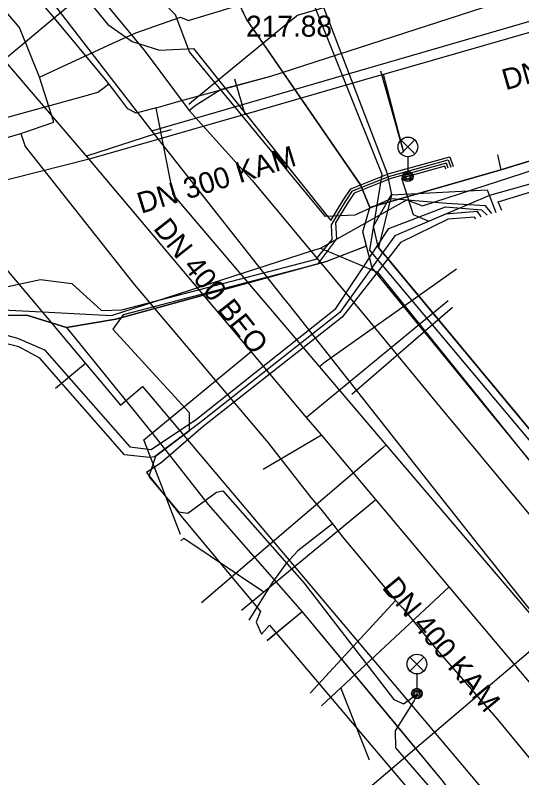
# Model space of a CAD drawing. Extents: x -595540 to -593988, y -1160850 to -1159202.
# Drawn here: x -595213.95 to -595194.66, y -1160591.81 to -1160562.74 of the extents above; entities that cross this region are included whole.
import ezdxf

# ---------------------------------------------------------------- set-up
doc = ezdxf.new("R2010")
doc.units = 0
for name, color, linetype in [('BKOM-ODVODNENI_trasa sítě', 7, 'Continuous'), ('BVK-JEDNOTNA_popisy', 7, 'Continuous'), ('BVK-JEDNOTNA_trasa sítě', 7, 'Continuous'), ('BVK-KANALIZACE_ vyřazená trasa sítě', 7, 'Continuous'), ('BVK-KANALIZACE_popisy zrušené sítě', 7, 'Continuous'), ('BVK-VODOVOD_trasa sítě', 7, 'Continuous'), ('BVK-VODOVOD_trasa zrušené sítě', 7, 'Continuous'), ('CETIN_kabel podzemní', 7, 'Continuous'), ('DESTOVA_trasa neprovozované sítě', 7, 'Continuous'), ('DSP-JEDNOTNA-BVK_trasa sítě', 7, 'Continuous'), ('DSP-SDEL-VODAFONE_kabel', 7, 'Continuous'), ('EON-NN_kabel', 7, 'Continuous'), ('EON-VN_kabel', 7, 'Continuous'), ('INNOGY-STL_trasa sítě', 7, 'Continuous'), ('JEDNOTNA_trasa neprovozované sítě', 7, 'Continuous'), ('TSB_kabel VO', 7, 'Continuous'), ('TSB_lampy VO', 7, 'Continuous')]:
    doc.layers.add(name, color=color, linetype=linetype)

msp = doc.modelspace()

# ---------------------------------------------------------------- linework, layer by layer
at = {"layer": 'BKOM-ODVODNENI_trasa sítě'}
for points in [[(-595199.15, -1160567.97), (-595200.03, -1160564.87)], [(-595204.51, -1160580.05), (-595202.29, -1160578.74)]]:
    msp.add_lwpolyline(points, dxfattribs=at)
at = {"layer": 'BVK-JEDNOTNA_trasa sítě'}
msp.add_line((-595207.95, -1160567.316), (-595211.127, -1160568.232), dxfattribs=at)
for points in [[(-595211.127, -1160568.232), (-595223.092, -1160554.252), (-595229.61, -1160546.64), (-595230.25, -1160545.89)], [(-595164.65, -1160554.83), (-595166.086, -1160555.245), (-595166.413, -1160555.339), (-595166.908, -1160555.481), (-595166.958, -1160555.495), (-595167.728, -1160555.717), (-595168.492, -1160555.937), (-595170.873, -1160556.623), (-595171.38, -1160556.769), (-595174.751, -1160557.743), (-595175.02, -1160557.82), (-595180.096, -1160559.285), (-595180.326, -1160559.351), (-595183.241, -1160560.191), (-595183.502, -1160560.266), (-595186.465, -1160561.121), (-595186.538, -1160561.142), (-595191.27, -1160562.506), (-595191.408, -1160562.546), (-595199.922, -1160565.001), (-595200.251, -1160565.096), (-595205.202, -1160566.524), (-595205.615, -1160566.643), (-595207.95, -1160567.316)], [(-595211.127, -1160568.232), (-595218.016, -1160569.972), (-595225.337, -1160571.82), (-595225.351, -1160571.824), (-595226.031, -1160572.015), (-595233.119, -1160574.008), (-595236.167, -1160574.865), (-595236.878, -1160575.063), (-595241.092, -1160576.235), (-595241.609, -1160576.38), (-595246.841, -1160577.852), (-595247.374, -1160578.003), (-595250.453, -1160578.878), (-595250.901, -1160579.004), (-595256.849, -1160580.67)], [(-595180.52, -1160604.62), (-595181.712, -1160603.203), (-595182.37, -1160602.42), (-595189.301, -1160594.181), (-595189.84, -1160593.54), (-595190.232, -1160593.074), (-595197.419, -1160584.53), (-595200.22, -1160581.2), (-595202.291, -1160578.737), (-595202.851, -1160578.071), (-595204.962, -1160575.562), (-595211.127, -1160568.232)]]:
    msp.add_lwpolyline(points, dxfattribs=at)
at = {"layer": 'BVK-KANALIZACE_ vyřazená trasa sítě'}
for p, q in [((-595165.069, -1160554.48), (-595208.758, -1160567.158)), ((-595208.649, -1160567.278), (-595211.23, -1160568.11)), ((-595208.01, -1160567.11), (-595208.649, -1160567.278))]:
    msp.add_line(p, q, dxfattribs=at)
for points in [[(-595208.649, -1160567.278), (-595220.855, -1160551.46), (-595226.408, -1160544.263), (-595228.241, -1160541.888), (-595228.485, -1160541.571), (-595230.959, -1160538.365), (-595232.578, -1160536.267), (-595233.912, -1160534.539)], [(-595179.773, -1160603.88), (-595180.79, -1160602.591), (-595187.974, -1160593.484), (-595189.169, -1160591.969), (-595194.143, -1160585.665), (-595196.255, -1160582.988), (-595198.59, -1160580.028), (-595201.043, -1160576.919), (-595203.545, -1160573.747), (-595203.682, -1160573.574), (-595208.649, -1160567.278)]]:
    msp.add_lwpolyline(points, dxfattribs=at)
at = {"layer": 'BVK-VODOVOD_trasa sítě'}
for p, q in [((-595210.38, -1160565.36), (-595210.52, -1160565.18)), ((-595210.56, -1160565.5), (-595210.38, -1160565.36)), ((-595210.24, -1160565.54), (-595210.38, -1160565.36)), ((-595209.96, -1160565.91), (-595210.24, -1160565.54)), ((-595208.58, -1160566.27), (-595208.23, -1160566.17)), ((-595208.515, -1160566.601), (-595208.58, -1160566.27))]:
    msp.add_line(p, q, dxfattribs=at)
for points in [[(-595210.52, -1160565.18), (-595212.14, -1160563.23), (-595213.11, -1160562.05), (-595216.93, -1160557.5), (-595220.47, -1160553.33), (-595220.75, -1160552.97), (-595224.63, -1160548.37), (-595226.09, -1160546.63), (-595228.46, -1160543.8), (-595231.81, -1160539.79), (-595232.24, -1160539.27), (-595235.8, -1160534.87), (-595236, -1160534.62), (-595239.29, -1160530.1), (-595239.52, -1160529.78), (-595243.02, -1160525), (-595244.86, -1160522.46)], [(-595204.22, -1160565.07), (-595194.88, -1160562.03), (-595184.61, -1160558.98), (-595177.294, -1160556.814), (-595171.92, -1160555.22), (-595170.441, -1160554.743), (-595170.082, -1160554.627), (-595169.27, -1160554.364), (-595168.115, -1160553.991), (-595165.574, -1160553.171), (-595165.529, -1160553.156), (-595164.55, -1160552.84)], [(-595208.23, -1160566.17), (-595207.8, -1160566.05), (-595204.22, -1160565.07)], [(-595239.74, -1160571.98), (-595239.15, -1160571.86), (-595237.27, -1160572.97), (-595233.92, -1160572.05), (-595231.36, -1160571.34), (-595225.67, -1160569.77), (-595222.61, -1160568.93), (-595219.94, -1160568.2), (-595217.562, -1160567.547), (-595211.19, -1160565.79), (-595210.8, -1160565.68), (-595210.56, -1160565.5)], [(-595208.58, -1160566.27), (-595209.34, -1160566.47), (-595209.66, -1160566.31), (-595209.96, -1160565.91)], [(-595193.63, -1160586.38), (-595199.82, -1160579.12), (-595202.36, -1160576.13), (-595203.92, -1160574.29), (-595207.94, -1160569.57), (-595208.46, -1160566.92), (-595208.515, -1160566.601)], [(-595202.36, -1160576.13), (-595202.19, -1160575.98), (-595197.15, -1160572.41)], [(-595199.82, -1160579.12), (-595199.96, -1160579.24), (-595206.86, -1160585.14)], [(-595193.63, -1160586.38), (-595193.82, -1160586.54), (-595200.7, -1160592.39)]]:
    msp.add_lwpolyline(points, dxfattribs=at)
at = {"layer": 'BVK-VODOVOD_trasa zrušené sítě'}
for p, q in [((-595211.039, -1160561.659), (-595209, -1160564.12)), ((-595209, -1160564.12), (-595207.33, -1160566.38)), ((-595207.336, -1160566.129), (-595207.24, -1160566.05)), ((-595207.33, -1160566.38), (-595207.092, -1160566.188)), ((-595207.33, -1160566.38), (-595204.914, -1160569.053))]:
    msp.add_line(p, q, dxfattribs=at)
for points in [[(-595207.24, -1160566.05), (-595203.697, -1160563.135), (-595203.198, -1160562.743), (-595195.295, -1160560.421), (-595185.063, -1160557.415), (-595177.434, -1160555.174), (-595170.773, -1160553.217), (-595170.391, -1160553.105), (-595169.364, -1160552.803), (-595168.463, -1160552.538), (-595166.606, -1160551.993), (-595165.844, -1160551.769), (-595164.631, -1160551.413)], [(-595239.74, -1160571.98), (-595234.492, -1160570.398), (-595234.124, -1160570.296), (-595223.286, -1160567.267), (-595215.022, -1160564.958), (-595212.389, -1160562.777), (-595211.445, -1160561.996)], [(-595207.092, -1160566.188), (-595206.13, -1160565.576), (-595204.22, -1160565.07)], [(-595204.914, -1160569.053), (-595200.451, -1160574.428), (-595197.906, -1160577.511), (-595191.783, -1160584.902)]]:
    msp.add_lwpolyline(points, dxfattribs=at)
at = {"layer": 'CETIN_kabel podzemní'}
for points in [[(-595238.72, -1160541.65), (-595222.17, -1160561.18), (-595221.19, -1160562.32), (-595220.07, -1160565.85), (-595215.37, -1160571.44), (-595214.28, -1160572.44), (-595212.92, -1160574.05)], [(-595205.63, -1160561.87), (-595205.14, -1160562.9), (-595200.8, -1160569.21), (-595200.44, -1160570.07)], [(-595202.33, -1160571.62), (-595199.04, -1160569.78), (-595198.44, -1160570.01), (-595180.22, -1160564.09), (-595179.056, -1160564.835)], [(-595185.47, -1160565.57), (-595195.46, -1160568.64)], [(-595195.58, -1160568.07), (-595195.46, -1160568.64)], [(-595195.46, -1160568.64), (-595200.44, -1160570.07)], [(-595200.71, -1160571), (-595200.44, -1160570.07)], [(-595200.57, -1160571.54), (-595200.71, -1160571)], [(-595212.92, -1160574.05), (-595210.28, -1160574.19), (-595202.67, -1160571.72), (-595202.33, -1160571.62)], [(-595200.57, -1160571.54), (-595202.1, -1160572.13), (-595210.12, -1160574.33), (-595212, -1160574.64)], [(-595202.33, -1160571.62), (-595200.15, -1160572.54), (-595186.85, -1160589.05), (-595184.61, -1160591.47), (-595182.7, -1160593.54), (-595175.47, -1160601.88), (-595168.05, -1160607.36), (-595165.05, -1160609.51), (-595163.59, -1160610.55), (-595161.12, -1160612.57), (-595158.62, -1160614.62), (-595156.22, -1160616.58), (-595153.01, -1160618.87), (-595150.47, -1160620.64), (-595149.08, -1160621.75), (-595147.88, -1160620.41)], [(-595184.52, -1160591.58), (-595184.65, -1160591.43), (-595186.66, -1160589.1), (-595193.06, -1160581.29), (-595195.7, -1160578.07), (-595200.36, -1160572.37), (-595200.57, -1160571.54)], [(-595219.18, -1160575.55), (-595214.68, -1160573.96), (-595212.92, -1160574.05)], [(-595212, -1160574.64), (-595213.5, -1160574.17), (-595215.5, -1160574.2), (-595215.95, -1160574.34)], [(-595212.92, -1160574.05), (-595211.27, -1160576.02)], [(-595212, -1160574.64), (-595208.72, -1160578.68), (-595206.6, -1160581.39), (-595203.02, -1160585.48)], [(-595211.27, -1160576.02), (-595212.41, -1160576.97)], [(-595211.27, -1160576.02), (-595209.94, -1160577.6), (-595209.1, -1160576.89), (-595196.57, -1160591.75), (-595183.08, -1160607.87), (-595172.8, -1160616.17), (-595160.37, -1160625.7)], [(-595203.02, -1160585.48), (-595204.35, -1160586.58)], [(-595203.02, -1160585.48), (-595199.46, -1160589.78), (-595197.72, -1160591.89)]]:
    msp.add_lwpolyline(points, dxfattribs=at)
at = {"layer": 'DESTOVA_trasa neprovozované sítě'}
for p, q in [((-595205.605, -1160565.171), (-595205.202, -1160566.524)), ((-595199.15, -1160567.97), (-595199.922, -1160565.001)), ((-595204.51, -1160580.05), (-595202.291, -1160578.737)), ((-595200.46, -1160591.14), (-595201.55, -1160588.38))]:
    msp.add_line(p, q, dxfattribs=at)
for points in [[(-595207.65, -1160582.53), (-595209.05, -1160578.93), (-595204.962, -1160575.562)], [(-595207.64, -1160582.77), (-595207.53, -1160582.67), (-595204.48, -1160584.72)]]:
    msp.add_lwpolyline(points, dxfattribs=at)
at = {"layer": 'DSP-JEDNOTNA-BVK_trasa sítě'}
msp.add_line((-595201.13, -1160577.18), (-595197.303, -1160573.874), dxfattribs=at)
at = {"layer": 'DSP-SDEL-VODAFONE_kabel'}
for p, q in [((-595205.142, -1160562.899), (-595205.629, -1160561.872)), ((-595200.795, -1160569.212), (-595205.142, -1160562.899)), ((-595200.442, -1160570.066), (-595200.795, -1160569.212)), ((-595202.103, -1160572.132), (-595200.572, -1160571.537)), ((-595210.118, -1160574.333), (-595202.103, -1160572.132)), ((-595211.995, -1160574.64), (-595210.118, -1160574.333)), ((-595208.722, -1160578.683), (-595206.601, -1160581.386)), ((-595203.024, -1160585.48), (-595204.354, -1160586.583))]:
    msp.add_line(p, q, dxfattribs=at)
for points in [[(-595200.442, -1160570.066), (-595200.795, -1160569.212), (-595205.142, -1160562.899), (-595205.629, -1160561.872), (-595206.365, -1160562.072), (-595208.55, -1160562.279), (-595209.32, -1160561.685), (-595213.697, -1160556.641), (-595220.881, -1160548.117), (-595222.98, -1160545.424), (-595224.915, -1160543.187), (-595226.929, -1160540.86), (-595229.654, -1160537.145), (-595232.541, -1160533.598), (-595234.345, -1160530.922), (-595234.611, -1160530.558), (-595235.899, -1160528.761), (-595240.638, -1160522.188)], [(-595186.658, -1160589.102), (-595193.058, -1160581.291), (-595195.7, -1160578.074), (-595200.359, -1160572.372), (-595200.71, -1160570.996), (-595200.442, -1160570.066), (-595195.459, -1160568.636), (-595185.466, -1160565.571), (-595178.415, -1160563.298), (-595174.489, -1160562.105), (-595169.605, -1160560.673), (-595167.01, -1160560.326), (-595165.577, -1160559.626), (-595163.721, -1160559.058), (-595163.201, -1160560.601)], [(-595200.442, -1160570.066), (-595195.459, -1160568.636), (-595185.466, -1160565.571)], [(-595211.995, -1160574.64), (-595210.118, -1160574.333), (-595202.103, -1160572.132), (-595200.572, -1160571.537), (-595200.71, -1160570.996), (-595200.442, -1160570.066)], [(-595271.37, -1160589.861), (-595268.227, -1160588.928), (-595264.879, -1160587.949), (-595258.641, -1160586.171), (-595255.363, -1160585.262), (-595254.712, -1160585.028), (-595249.719, -1160583.587), (-595248.12, -1160583.129), (-595244.818, -1160582.319), (-595241.045, -1160581.407), (-595231.602, -1160578.769), (-595221.316, -1160575.895), (-595219.394, -1160575.344), (-595215.498, -1160574.203), (-595213.504, -1160574.173), (-595211.995, -1160574.64)], [(-595215.498, -1160574.203), (-595213.504, -1160574.173), (-595211.995, -1160574.64), (-595208.722, -1160578.683)], [(-595211.995, -1160574.64), (-595208.722, -1160578.683), (-595206.601, -1160581.386), (-595203.024, -1160585.48), (-595199.461, -1160589.784), (-595197.72, -1160591.888), (-595196.203, -1160593.861), (-595194.14, -1160596.093)], [(-595206.601, -1160581.386), (-595203.024, -1160585.48), (-595199.461, -1160589.785)], [(-595199.461, -1160589.784), (-595197.72, -1160591.888), (-595196.203, -1160593.861)]]:
    msp.add_lwpolyline(points, dxfattribs=at)
at = {"layer": 'EON-NN_kabel'}
for points in [[(-595195.801, -1160570.306), (-595196.043, -1160570.002), (-595197.511, -1160569.921), (-595199.621, -1160569.736), (-595199.732, -1160569.785), (-595201.011, -1160570.357), (-595202.135, -1160570.413), (-595207.31, -1160564.132), (-595207.848, -1160562.732), (-595208.337, -1160562.216), (-595211.069, -1160558.916), (-595213.043, -1160556.483), (-595219.135, -1160549.365), (-595220.655, -1160547.354), (-595224.182, -1160543.149), (-595224.672, -1160542.483), (-595228.688, -1160537.249), (-595232.048, -1160533.034), (-595233.905, -1160530.669), (-595234.938, -1160528.661), (-595235.696, -1160528.179), (-595239.874, -1160522.652)], [(-595195.422, -1160570.187), (-595195.556, -1160569.849), (-595176.01, -1160563.866)], [(-595225.685, -1160566.591), (-595224.949, -1160567.174), (-595224.529, -1160568.571), (-595222.766, -1160574.685), (-595222.062, -1160576.408), (-595218.94, -1160575.871), (-595214.975, -1160574.742), (-595213.86, -1160575.055), (-595212.828, -1160575.495), (-595209.584, -1160579.195), (-595208.774, -1160579.29), (-595207.052, -1160578.137), (-595201.744, -1160573.915), (-595200.14, -1160571.508), (-595199.719, -1160570.875), (-595197.56, -1160570.044), (-595196.2, -1160570.155), (-595195.984, -1160570.363)], [(-595190.07, -1160583.7), (-595199.766, -1160572.026), (-595199.958, -1160571.795), (-595200.12, -1160571.6), (-595200.14, -1160571.508), (-595200.3, -1160570.78), (-595199.732, -1160569.785), (-595199.62, -1160569.59), (-595195.98, -1160569.4), (-595195.644, -1160570.257)], [(-595196.205, -1160570.433), (-595196.348, -1160570.227), (-595197.559, -1160570.325), (-595199.5, -1160571.157), (-595199.958, -1160571.795), (-595201.592, -1160574.074), (-595206.92, -1160578.28), (-595208.648, -1160579.58), (-595208.837, -1160579.604), (-595209.788, -1160579.493), (-595213.016, -1160575.809), (-595213.815, -1160575.385), (-595214.928, -1160575.103), (-595218.815, -1160576.201), (-595218.83, -1160576.216), (-595218.909, -1160576.373), (-595219.048, -1160576.401), (-595219.288, -1160576.235), (-595222.048, -1160576.681), (-595229.968, -1160578.71), (-595237.993, -1160581.263), (-595245.273, -1160582.964)], [(-595196.411, -1160570.497), (-595196.458, -1160570.443), (-595197.466, -1160570.515), (-595199.284, -1160571.409), (-595199.766, -1160572.026), (-595201.502, -1160574.248), (-595206.797, -1160578.421), (-595208.389, -1160579.8), (-595208.945, -1160580.174), (-595207.634, -1160581.836), (-595204.611, -1160585.463), (-595204.772, -1160585.882), (-595204.565, -1160586.327), (-595204.26, -1160585.99), (-595198.02, -1160593.37), (-595197.913, -1160593.501), (-595198.342, -1160593.854), (-595198.215, -1160594.008), (-595198.088, -1160594.163), (-595197.659, -1160593.81), (-595189.09, -1160604.25)]]:
    msp.add_lwpolyline(points, dxfattribs=at)
at = {"layer": 'EON-VN_kabel'}
for points in [[(-595213.236, -1160556.754), (-595212.878, -1160557.198), (-595212.523, -1160557.604), (-595212.262, -1160557.634), (-595211.863, -1160557.679), (-595208.76, -1160561.41), (-595207.3, -1160561.78), (-595203.88, -1160560.76), (-595202.53, -1160561.6), (-595199.78, -1160568.77), (-595199.62, -1160569.59), (-595200.12, -1160571.6), (-595190.07, -1160583.7)], [(-595190.24, -1160583.86), (-595200.44, -1160571.7), (-595199.98, -1160568.81), (-595202.82, -1160561.7), (-595203.76, -1160561.05), (-595207.2, -1160561.89), (-595208.91, -1160561.54), (-595211.609, -1160558.519), (-595212.285, -1160558.074), (-595212.883, -1160557.679), (-595213.054, -1160557.473), (-595213.395, -1160557.035)]]:
    msp.add_lwpolyline(points, dxfattribs=at)
at = {"layer": 'INNOGY-STL_trasa sítě'}
for points in [[(-595210.23, -1160563.81), (-595209.35, -1160563.42), (-595207.65, -1160562.82), (-595207.35, -1160562.94), (-595207.15, -1160562.88), (-595199.79, -1160560.64), (-595199.07, -1160560.42), (-595198.69, -1160560.3), (-595191.97, -1160558.26), (-595191.01, -1160557.97), (-595190.77, -1160557.9), (-595186.7, -1160556.65), (-595185.74, -1160556.36), (-595185.12, -1160556.17), (-595180.52, -1160554.77), (-595179.85, -1160554.57), (-595179.25, -1160554.39), (-595173.61, -1160552.69), (-595173.42, -1160552.63), (-595172.18, -1160552.26), (-595167.51, -1160550.86), (-595166.46, -1160550.54), (-595166.13, -1160550.44)], [(-595213.02, -1160565.1), (-595213.79, -1160563.21), (-595214.08, -1160562.87), (-595215.02, -1160561.78), (-595216.33, -1160560.22), (-595217.32, -1160558.91), (-595217.477, -1160558.719)], [(-595213.02, -1160565.1), (-595210.23, -1160563.81)], [(-595271.94, -1160583.48), (-595269.77, -1160582.81), (-595262.81, -1160580.95), (-595262.35, -1160580.87), (-595255.54, -1160579.07), (-595254.47, -1160578.77), (-595250.33, -1160577.69), (-595248.06, -1160577.02), (-595245.22, -1160576.18), (-595239.8, -1160574.69), (-595231.88, -1160572.55), (-595222, -1160569.68), (-595213.74, -1160567.25), (-595212.48, -1160566.82), (-595213.02, -1160565.1)], [(-595213.74, -1160567.25), (-595213.57, -1160567.75), (-595209.41, -1160573.02), (-595209.13, -1160573.35), (-595204.32, -1160579.04), (-595204.23, -1160579.16), (-595202.69, -1160581.12)], [(-595202.69, -1160581.12), (-595202.316, -1160581.566)], [(-595202.316, -1160581.566), (-595201.87, -1160582.131), (-595201.487, -1160582.619), (-595200.205, -1160584.158), (-595199.467, -1160585.05), (-595199.19, -1160585.341), (-595197.884, -1160586.942), (-595196.908, -1160588.064), (-595195.575, -1160589.604), (-595194.324, -1160591.107)], [(-595201.87, -1160582.131), (-595203.184, -1160583.159), (-595203.647, -1160583.651), (-595204.15, -1160584.352), (-595205.047, -1160585.801)], [(-595199.467, -1160585.05), (-595202.721, -1160588.587)]]:
    msp.add_lwpolyline(points, dxfattribs=at)
at = {"layer": 'JEDNOTNA_trasa neprovozované sítě'}
msp.add_line((-595197.46, -1160573.63), (-595202.851, -1160578.071), dxfattribs=at)
for points in [[(-595205.33, -1160585.42), (-595204.48, -1160584.72), (-595200.22, -1160581.2)], [(-595202.28, -1160589.07), (-595201.55, -1160588.38), (-595197.419, -1160584.53)]]:
    msp.add_lwpolyline(points, dxfattribs=at)
at = {"layer": 'TSB_kabel VO'}
for points in [[(-595213.463, -1160559.054), (-595212.2, -1160560.92), (-595210.42, -1160563.09), (-595209.5, -1160563.75), (-595208.46, -1160564.08), (-595207.16, -1160564.01), (-595201.926, -1160570.563), (-595201.46, -1160569.794), (-595201.172, -1160569.358), (-595199.714, -1160568.78), (-595197.405, -1160568.135), (-595197.273, -1160568.505)], [(-595197.557, -1160568.605), (-595197.594, -1160568.501), (-595198.997, -1160568.885), (-595199.239, -1160568.959), (-595198.79, -1160570.34), (-595198.2, -1160570.59), (-595195.88, -1160569.6), (-595192.13, -1160568.55), (-595185.59, -1160566.25), (-595176.89, -1160563.75), (-595168.01, -1160561.11), (-595167.85, -1160560.93), (-595168.14, -1160559.69)], [(-595248.71, -1160582.04), (-595243.8, -1160580.72), (-595242.87, -1160580.69), (-595229.53, -1160577.26), (-595228.535, -1160576.895), (-595228.55, -1160576.47), (-595228.282, -1160576.802), (-595223.23, -1160575.32), (-595222.22, -1160575.73), (-595220.98, -1160575.39), (-595219.73, -1160574.54), (-595217.86, -1160573.86), (-595212.99, -1160572.81), (-595211.79, -1160572.97), (-595210.66, -1160574), (-595209.885, -1160573.973), (-595202.495, -1160572.043), (-595201.88, -1160571.29), (-595201.911, -1160570.732), (-595201.375, -1160569.847), (-595201.106, -1160569.439), (-595199.682, -1160568.875), (-595197.468, -1160568.257), (-595197.368, -1160568.539)], [(-595197.463, -1160568.572), (-595197.531, -1160568.38), (-595199.65, -1160568.97), (-595201.04, -1160569.52), (-595201.29, -1160569.9), (-595201.75, -1160570.66), (-595201.71, -1160571.27), (-595202.444, -1160572.236), (-595209.834, -1160574.166), (-595210.23, -1160574.71), (-595207.33, -1160577.89), (-595207.33, -1160578.59), (-595208.61, -1160579.56), (-595208.86, -1160580.32), (-595207.73, -1160581.67), (-595207.37, -1160581.72), (-595206.29, -1160580.92), (-595206.04, -1160580.87), (-595202.95, -1160584.39), (-595199.535, -1160588.824), (-595199.159, -1160588.994), (-595198.635, -1160588.605)], [(-595198.635, -1160588.605), (-595198.76, -1160588.86), (-595199.48, -1160590.02), (-595199.47, -1160590.67), (-595195.86, -1160594.83), (-595194.78, -1160596.07), (-595191.47, -1160600.28)]]:
    msp.add_lwpolyline(points, dxfattribs=at)
at = {"layer": 'TSB_lampy VO'}
for p, q in [((-595199.262, -1160568.025), (-595198.732, -1160567.495)), ((-595199.262, -1160567.495), (-595198.732, -1160568.025)), ((-595199.262, -1160568.025), (-595198.732, -1160567.495)), ((-595199.262, -1160567.495), (-595198.732, -1160568.025)), ((-595198.997, -1160568.135), (-595198.997, -1160568.885)), ((-595198.997, -1160568.135), (-595198.997, -1160568.885)), ((-595198.919, -1160587.737), (-595198.389, -1160587.207)), ((-595198.919, -1160587.207), (-595198.389, -1160587.737)), ((-595198.919, -1160587.737), (-595198.389, -1160587.207)), ((-595198.919, -1160587.207), (-595198.389, -1160587.737)), ((-595198.654, -1160587.847), (-595198.654, -1160588.597)), ((-595198.654, -1160587.847), (-595198.654, -1160588.597))]:
    msp.add_line(p, q, dxfattribs=at)
for centre, radius in [((-595198.997, -1160567.76), 0.375), ((-595198.997, -1160567.76), 0.375), ((-595198.997, -1160568.885), 0.2), ((-595198.997, -1160568.885), 0.2), ((-595198.997, -1160568.885), 0.145), ((-595198.997, -1160568.885), 0.145), ((-595198.997, -1160568.885), 0.0876), ((-595198.997, -1160568.885), 0.0876), ((-595198.654, -1160587.472), 0.375), ((-595198.654, -1160587.472), 0.375), ((-595198.654, -1160588.597), 0.2), ((-595198.654, -1160588.597), 0.2), ((-595198.654, -1160588.597), 0.145), ((-595198.654, -1160588.597), 0.145), ((-595198.654, -1160588.597), 0.0876), ((-595198.654, -1160588.597), 0.0876)]:
    msp.add_circle(centre, radius, dxfattribs=at)

# ---------------------------------------------------------------- texts
at = {"layer": 'BVK-JEDNOTNA_popisy'}
for s, rotation, p in [('DN 300 KAM', 15.8709, (-595195.276, -1160565.608)), ('DN 300 KAM', 17.256, (-595209.154, -1160570.313)), ('DN 400 KAM', 309.5085, (-595200.012, -1160584.563))]:
    msp.add_text(s, height=0.8, rotation=rotation, dxfattribs=at).set_placement(p)
at = {"layer": 'BVK-KANALIZACE_popisy zrušené sítě'}
msp.add_text('217.88', height=0.8, dxfattribs=at).set_placement((-595205.158, -1160563.56))
msp.add_text('DN 400 BEO', height=0.8, rotation=308.3086, dxfattribs=at).set_placement((-595208.719, -1160570.877))

doc.saveas('drawing.dxf')
